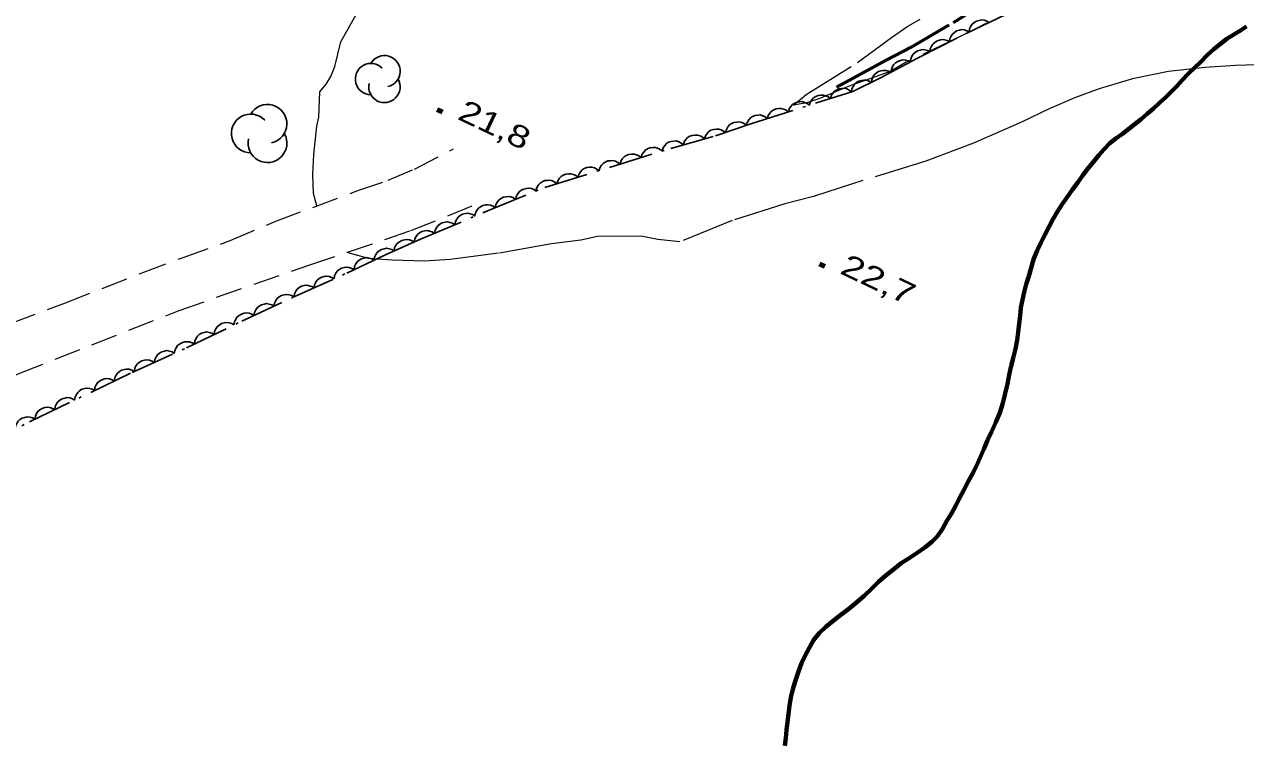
# Model space of a CAD drawing. Extents: x 356765 to 358572, y 5103174 to 5104650.
# Drawn here: x 357111.7 to 357194.9, y 5104215.1 to 5104263.7 of the extents above; entities that cross this region are included whole.
import ezdxf

# ---------------------------------------------------------------- set-up
doc = ezdxf.new("R2010")
doc.units = 0
doc.header["$LTSCALE"] = 0.6
for name, pattern in [('DASH_DOUBLE_DOT', [9.2, 5, -1.2, 0.3, -1.2, 0.3, -1.2]), ('DOT_DASHED', [7.7, 5, -1.2, 0.3, -1.2]), ('LONG_DASHED', [7.5, 6, -1.5]), ('MEDIUM_DASHED', [4.5, 3, -1.5])]:
    doc.linetypes.add(name, pattern=pattern)
for name, color, linetype, lineweight in [('19', 7, 'Continuous', 13), ('2', 7, 'Continuous', 13), ('22', 7, 'Continuous', 35), ('3', 7, 'Continuous', 140), ('4', 7, 'Continuous', 90), ('44', 7, 'Continuous', 25)]:
    doc.layers.add(name, color=color, linetype=linetype, lineweight=lineweight)

msp = doc.modelspace()

# ---------------------------------------------------------------- linework, layer by layer
at = {"layer": '19', "linetype": 'MEDIUM_DASHED'}
for points in [[(357062.86, 5104221.37), (357072.1, 5104226.13), (357084.25, 5104231.41), (357093.35, 5104235.28), (357103.49, 5104240.11), (357110.79, 5104243.35), (357114.53, 5104244.75), (357119.69, 5104246.78), (357122.55, 5104247.84), (357125.75, 5104248.99), (357128.85, 5104250.31), (357134.44, 5104252.39), (357136.51, 5104253.1), (357138.31, 5104253.86), (357140.95, 5104255.24)], [(357060.57, 5104216.59), (357062.61, 5104217.66), (357071.79, 5104222.33), (357087.15, 5104229.19), (357099.91, 5104234.87), (357111.32, 5104239.92), (357122.28, 5104244.24), (357131.17, 5104247.34), (357138.06, 5104249.67), (357143.06, 5104251.7)]]:
    msp.add_lwpolyline(points, dxfattribs=at)
at = {"layer": '2'}
msp.add_lwpolyline([(357131.64, 5104251.35), (357131.43, 5104252.19), (357131.38, 5104253.5), (357131.44, 5104254.84), (357131.64, 5104256.78), (357131.79, 5104257.39), (357131.85, 5104259.12), (357132.29, 5104259.63), (357132.61, 5104260.15), (357132.88, 5104260.84), (357133.29, 5104262.51), (357134.33, 5104264.37)], dxfattribs=at)
at = {"layer": '2', "linetype": 'LONG_DASHED'}
for points in [[(357177.23, 5104263.8), (357176.14, 5104263.22), (357171.78, 5104261.13), (357170.67, 5104260.51), (357167.82, 5104259.48), (357165.83, 5104258.63), (357165, 5104258.37), (357164.09, 5104258.22), (357164.97, 5104258.93), (357168.46, 5104261.12), (357170.76, 5104262.82), (357171.89, 5104263.59), (357172.72, 5104264.07)], [(357196.37, 5104260.97), (357194.18, 5104260.92), (357192.13, 5104260.78), (357189.62, 5104260.51), (357187.17, 5104260.01), (357184.91, 5104259.31), (357183.3, 5104258.73), (357181.5, 5104257.97), (357179.61, 5104257.05), (357176.36, 5104255.63), (357173.11, 5104254.4), (357168.11, 5104252.86), (357165.46, 5104251.99), (357163.51, 5104251.5), (357159.92, 5104250.36), (357156.36, 5104248.91), (357154.86, 5104249.06), (357153.72, 5104249.3), (357150.76, 5104249.28), (357149.63, 5104249.03), (357147.62, 5104248.77), (357144.02, 5104248.13), (357140.73, 5104247.71), (357138.99, 5104247.59), (357136.77, 5104247.66), (357135.16, 5104247.77), (357133.71, 5104248.18), (357133.69, 5104248.19)]]:
    msp.add_lwpolyline(points, dxfattribs=at)
at = {"layer": '22', "linetype": 'LONG_DASHED', "lineweight": 70}
for points in [[(357194.94, 5104263.57), (357194.52, 5104263.29), (357194.07, 5104263.01), (357193.61, 5104262.72), (357193.16, 5104262.38), (357192.72, 5104262.01), (357192.25, 5104261.61), (357191.82, 5104261.17), (357191.39, 5104260.76), (357190.96, 5104260.34), (357190.56, 5104259.92), (357190.19, 5104259.51), (357189.81, 5104259.12), (357189.42, 5104258.73), (357189.02, 5104258.37), (357188.6, 5104257.99), (357188.17, 5104257.62), (357187.76, 5104257.26), (357187.35, 5104256.93), (357186.93, 5104256.59), (357186.49, 5104256.25), (357186.05, 5104255.95), (357185.64, 5104255.63), (357185.25, 5104255.22), (357184.88, 5104254.8), (357184.52, 5104254.36), (357184.16, 5104253.92), (357183.79, 5104253.45), (357183.45, 5104252.95), (357183.1, 5104252.46), (357182.74, 5104251.95), (357182.4, 5104251.47), (357182.08, 5104250.97), (357181.78, 5104250.47), (357181.5, 5104249.95), (357181.23, 5104249.43), (357180.96, 5104248.88), (357180.69, 5104248.32), (357180.44, 5104247.71), (357180.28, 5104247.13), (357180.11, 5104246.58), (357179.94, 5104246.03), (357179.8, 5104245.49), (357179.69, 5104244.96), (357179.58, 5104244.43), (357179.53, 5104243.88)], [(357179.53, 5104243.88), (357179.47, 5104243.34), (357179.4, 5104242.76), (357179.32, 5104242.21), (357179.22, 5104241.63), (357179.08, 5104241.07), (357178.92, 5104240.47), (357178.79, 5104239.86), (357178.66, 5104239.23), (357178.51, 5104238.58), (357178.34, 5104237.92), (357178.14, 5104237.26), (357177.87, 5104236.63), (357177.6, 5104236.01), (357177.31, 5104235.4), (357177.06, 5104234.79), (357176.81, 5104234.22), (357176.56, 5104233.66), (357176.28, 5104233.12), (357176, 5104232.59), (357175.71, 5104232.05), (357175.42, 5104231.5), (357175.15, 5104230.95), (357174.85, 5104230.42), (357174.54, 5104229.91), (357174.24, 5104229.38), (357173.91, 5104228.88), (357173.51, 5104228.48), (357173.03, 5104228.11), (357172.51, 5104227.74), (357171.98, 5104227.37), (357171.44, 5104227.03), (357170.92, 5104226.63), (357170.4, 5104226.22), (357169.89, 5104225.76), (357169.41, 5104225.29), (357168.91, 5104224.82), (357168.4, 5104224.38), (357167.86, 5104223.93), (357167.32, 5104223.51), (357166.8, 5104223.11), (357166.29, 5104222.7), (357165.85, 5104222.26), (357165.47, 5104221.79), (357165.18, 5104221.3), (357164.89, 5104220.76), (357164.64, 5104220.22), (357164.43, 5104219.65), (357164.23, 5104219.04), (357164.06, 5104218.45), (357163.92, 5104217.88), (357163.82, 5104217.32), (357163.75, 5104216.78), (357163.69, 5104216.22), (357163.63, 5104215.68), (357163.58, 5104215.13), (357163.51, 5104214.61)]]:
    msp.add_lwpolyline(points, dxfattribs=at)
at = {"layer": '3'}
for p, q in [((357139.85, 5104257.92), (357140.21, 5104257.75)), ((357165.88, 5104247.42), (357166.24, 5104247.25))]:
    msp.add_line(p, q, dxfattribs=at)
at = {"layer": '4', "linetype": 'DASH_DOUBLE_DOT', "lineweight": 53}
msp.add_lwpolyline([(357167.03, 5104259.43), (357167.92, 5104259.92), (357170.41, 5104261.28), (357172.12, 5104262.15), (357174.99, 5104263.84), (357177.19, 5104265.21), (357178.93, 5104266.21), (357182.26, 5104268.38), (357185.29, 5104269.83), (357186.2, 5104270.31), (357187.11, 5104270.78), (357188.49, 5104271.49), (357189.61, 5104272.09), (357191.01, 5104272.83), (357194.84, 5104275.26), (357196.09, 5104276.09)], dxfattribs=at)
at = {"layer": '44', "linetype": 'DOT_DASHED'}
msp.add_lwpolyline([(357108.25, 5104234.69), (357112.1, 5104236.66), (357119.09, 5104240.02), (357122.78, 5104241.69), (357126.55, 5104243.51), (357130, 5104245.11), (357133.69, 5104246.78), (357136.36, 5104248.04), (357138.71, 5104249.08), (357143.1, 5104250.95), (357147.17, 5104252.6), (357155.74, 5104255.27), (357158.78, 5104256.13), (357161.2, 5104256.94), (357168.14, 5104259.15), (357170.03, 5104260.06), (357172.55, 5104261.4), (357175.85, 5104263.09), (357179.63, 5104264.91), (357183.72, 5104266.95), (357188.44, 5104269.42), (357191.98, 5104271.17), (357195.46, 5104273.16)], dxfattribs=at)
at = {"layer": '44'}
for points in [[(357176.06, 5104263.19), (357176.09, 5104263.4), (357176.18, 5104263.58), (357176.27, 5104263.72), (357176.4, 5104263.84), (357176.56, 5104263.93), (357176.75, 5104263.98), (357176.91, 5104264.01), (357177.08, 5104263.99), (357177.26, 5104263.93), (357177.41, 5104263.84)], [(357173.39, 5104261.83), (357173.41, 5104262.04), (357173.5, 5104262.22), (357173.58, 5104262.36), (357173.71, 5104262.48), (357173.87, 5104262.58), (357174.05, 5104262.64), (357174.21, 5104262.67), (357174.39, 5104262.65), (357174.57, 5104262.6), (357174.72, 5104262.51)], [(357174.72, 5104262.51), (357174.75, 5104262.72), (357174.83, 5104262.91), (357174.92, 5104263.05), (357175.05, 5104263.16), (357175.2, 5104263.26), (357175.39, 5104263.32), (357175.55, 5104263.35), (357175.72, 5104263.33), (357175.9, 5104263.28), (357176.06, 5104263.2)], [(357172.05, 5104261.15), (357172.08, 5104261.35), (357172.16, 5104261.54), (357172.25, 5104261.68), (357172.38, 5104261.8), (357172.53, 5104261.9), (357172.72, 5104261.95), (357172.88, 5104261.99), (357173.05, 5104261.97), (357173.23, 5104261.92), (357173.39, 5104261.83)], [(357170.73, 5104260.43), (357170.76, 5104260.64), (357170.83, 5104260.83), (357170.92, 5104260.97), (357171.05, 5104261.09), (357171.2, 5104261.19), (357171.38, 5104261.25), (357171.54, 5104261.29), (357171.72, 5104261.27), (357171.9, 5104261.22), (357172.06, 5104261.14)], [(357169.41, 5104259.73), (357169.43, 5104259.94), (357169.51, 5104260.12), (357169.59, 5104260.27), (357169.72, 5104260.39), (357169.88, 5104260.49), (357170.06, 5104260.55), (357170.22, 5104260.58), (357170.39, 5104260.57), (357170.57, 5104260.52), (357170.73, 5104260.43)], [(357166.61, 5104258.66), (357166.67, 5104258.86), (357166.78, 5104259.03), (357166.89, 5104259.16), (357167.04, 5104259.25), (357167.21, 5104259.32), (357167.4, 5104259.35), (357167.56, 5104259.36), (357167.73, 5104259.31), (357167.9, 5104259.23), (357168.04, 5104259.12)], [(357168.04, 5104259.1), (357168.07, 5104259.31), (357168.16, 5104259.49), (357168.25, 5104259.63), (357168.39, 5104259.75), (357168.54, 5104259.84), (357168.73, 5104259.89), (357168.89, 5104259.92), (357169.06, 5104259.9), (357169.24, 5104259.85), (357169.4, 5104259.75)], [(357165.18, 5104258.21), (357165.24, 5104258.41), (357165.35, 5104258.58), (357165.46, 5104258.7), (357165.61, 5104258.8), (357165.78, 5104258.87), (357165.97, 5104258.89), (357166.13, 5104258.9), (357166.3, 5104258.85), (357166.47, 5104258.77), (357166.61, 5104258.66)], [(357162.32, 5104257.3), (357162.38, 5104257.5), (357162.49, 5104257.67), (357162.6, 5104257.79), (357162.75, 5104257.89), (357162.92, 5104257.96), (357163.11, 5104257.98), (357163.27, 5104257.99), (357163.44, 5104257.94), (357163.61, 5104257.86), (357163.75, 5104257.75)], [(357163.75, 5104257.75), (357163.81, 5104257.95), (357163.92, 5104258.12), (357164.03, 5104258.25), (357164.18, 5104258.34), (357164.35, 5104258.41), (357164.54, 5104258.44), (357164.7, 5104258.45), (357164.87, 5104258.4), (357165.04, 5104258.32), (357165.18, 5104258.21)], [(357159.47, 5104256.36), (357159.53, 5104256.56), (357159.64, 5104256.73), (357159.74, 5104256.86), (357159.89, 5104256.96), (357160.06, 5104257.03), (357160.25, 5104257.06), (357160.41, 5104257.07), (357160.58, 5104257.02), (357160.75, 5104256.95), (357160.89, 5104256.84)], [(357160.89, 5104256.84), (357160.95, 5104257.04), (357161.06, 5104257.21), (357161.17, 5104257.34), (357161.32, 5104257.43), (357161.49, 5104257.5), (357161.68, 5104257.53), (357161.84, 5104257.54), (357162.01, 5104257.49), (357162.18, 5104257.41), (357162.32, 5104257.3)], [(357156.6, 5104255.51), (357156.66, 5104255.71), (357156.78, 5104255.88), (357156.89, 5104256), (357157.04, 5104256.09), (357157.21, 5104256.15), (357157.4, 5104256.17), (357157.57, 5104256.17), (357157.74, 5104256.12), (357157.9, 5104256.04), (357158.04, 5104255.92)], [(357158.04, 5104255.92), (357158.1, 5104256.12), (357158.22, 5104256.28), (357158.33, 5104256.41), (357158.48, 5104256.5), (357158.66, 5104256.56), (357158.85, 5104256.58), (357159.01, 5104256.58), (357159.18, 5104256.53), (357159.34, 5104256.44), (357159.48, 5104256.33)], [(357153.72, 5104254.64), (357153.78, 5104254.84), (357153.9, 5104255.01), (357154.01, 5104255.14), (357154.16, 5104255.23), (357154.33, 5104255.3), (357154.52, 5104255.32), (357154.68, 5104255.33), (357154.85, 5104255.28), (357155.02, 5104255.2), (357155.16, 5104255.09)], [(357155.15, 5104255.1), (357155.22, 5104255.3), (357155.33, 5104255.47), (357155.45, 5104255.59), (357155.6, 5104255.68), (357155.77, 5104255.74), (357155.96, 5104255.76), (357156.12, 5104255.77), (357156.29, 5104255.71), (357156.46, 5104255.63), (357156.6, 5104255.51)], [(357150.86, 5104253.75), (357150.92, 5104253.95), (357151.03, 5104254.12), (357151.14, 5104254.24), (357151.29, 5104254.34), (357151.46, 5104254.41), (357151.65, 5104254.43), (357151.81, 5104254.44), (357151.98, 5104254.39), (357152.15, 5104254.31), (357152.29, 5104254.2)], [(357152.29, 5104254.2), (357152.35, 5104254.4), (357152.47, 5104254.57), (357152.57, 5104254.69), (357152.72, 5104254.78), (357152.89, 5104254.85), (357153.08, 5104254.88), (357153.25, 5104254.88), (357153.42, 5104254.83), (357153.58, 5104254.75), (357153.72, 5104254.64)], [(357148, 5104252.86), (357148.06, 5104253.06), (357148.17, 5104253.23), (357148.28, 5104253.35), (357148.43, 5104253.44), (357148.6, 5104253.51), (357148.79, 5104253.54), (357148.95, 5104253.54), (357149.12, 5104253.5), (357149.29, 5104253.42), (357149.43, 5104253.3)], [(357149.43, 5104253.3), (357149.49, 5104253.5), (357149.6, 5104253.67), (357149.71, 5104253.8), (357149.86, 5104253.89), (357150.03, 5104253.96), (357150.22, 5104253.99), (357150.38, 5104253.99), (357150.55, 5104253.94), (357150.72, 5104253.86), (357150.86, 5104253.75)], [(357146.56, 5104252.41), (357146.62, 5104252.61), (357146.74, 5104252.78), (357146.85, 5104252.9), (357146.99, 5104253), (357147.17, 5104253.07), (357147.36, 5104253.09), (357147.52, 5104253.1), (357147.69, 5104253.05), (357147.86, 5104252.97), (357148, 5104252.86)], [(357143.8, 5104251.23), (357143.84, 5104251.44), (357143.94, 5104251.62), (357144.04, 5104251.75), (357144.18, 5104251.85), (357144.35, 5104251.94), (357144.53, 5104251.98), (357144.7, 5104252), (357144.87, 5104251.96), (357145.04, 5104251.9), (357145.19, 5104251.8)], [(357145.19, 5104251.8), (357145.23, 5104252), (357145.33, 5104252.18), (357145.43, 5104252.31), (357145.57, 5104252.42), (357145.74, 5104252.5), (357145.92, 5104252.54), (357146.09, 5104252.56), (357146.26, 5104252.53), (357146.43, 5104252.46), (357146.58, 5104252.36)], [(357142.41, 5104250.67), (357142.45, 5104250.88), (357142.55, 5104251.05), (357142.65, 5104251.19), (357142.79, 5104251.29), (357142.96, 5104251.38), (357143.14, 5104251.42), (357143.31, 5104251.43), (357143.48, 5104251.4), (357143.65, 5104251.33), (357143.8, 5104251.23)], [(357139.66, 5104249.48), (357139.7, 5104249.69), (357139.79, 5104249.87), (357139.89, 5104250), (357140.03, 5104250.11), (357140.19, 5104250.2), (357140.38, 5104250.24), (357140.54, 5104250.26), (357140.71, 5104250.23), (357140.88, 5104250.17), (357141.04, 5104250.07)], [(357141.04, 5104250.07), (357141.08, 5104250.28), (357141.17, 5104250.46), (357141.27, 5104250.59), (357141.41, 5104250.7), (357141.57, 5104250.78), (357141.76, 5104250.83), (357141.92, 5104250.85), (357142.09, 5104250.82), (357142.26, 5104250.76), (357142.42, 5104250.66)], [(357138.28, 5104248.9), (357138.32, 5104249.1), (357138.41, 5104249.28), (357138.51, 5104249.41), (357138.65, 5104249.52), (357138.81, 5104249.61), (357139, 5104249.65), (357139.16, 5104249.67), (357139.33, 5104249.64), (357139.5, 5104249.58), (357139.66, 5104249.48)], [(357136.91, 5104248.28), (357136.94, 5104248.49), (357137.04, 5104248.67), (357137.13, 5104248.8), (357137.27, 5104248.91), (357137.43, 5104249), (357137.62, 5104249.05), (357137.78, 5104249.07), (357137.95, 5104249.04), (357138.13, 5104248.98), (357138.28, 5104248.89)], [(357134.19, 5104247.02), (357134.22, 5104247.22), (357134.31, 5104247.4), (357134.4, 5104247.54), (357134.53, 5104247.66), (357134.69, 5104247.75), (357134.88, 5104247.8), (357135.04, 5104247.83), (357135.21, 5104247.8), (357135.39, 5104247.75), (357135.54, 5104247.66)], [(357135.54, 5104247.66), (357135.58, 5104247.86), (357135.66, 5104248.04), (357135.76, 5104248.18), (357135.89, 5104248.3), (357136.05, 5104248.39), (357136.23, 5104248.44), (357136.4, 5104248.47), (357136.57, 5104248.44), (357136.75, 5104248.39), (357136.9, 5104248.3)], [(357132.83, 5104246.39), (357132.86, 5104246.59), (357132.95, 5104246.78), (357133.04, 5104246.91), (357133.18, 5104247.02), (357133.34, 5104247.11), (357133.53, 5104247.16), (357133.69, 5104247.19), (357133.86, 5104247.16), (357134.04, 5104247.1), (357134.19, 5104247.01)], [(357131.46, 5104245.77), (357131.49, 5104245.98), (357131.59, 5104246.16), (357131.68, 5104246.29), (357131.81, 5104246.41), (357131.98, 5104246.5), (357132.16, 5104246.54), (357132.32, 5104246.57), (357132.5, 5104246.54), (357132.67, 5104246.48), (357132.83, 5104246.39)], [(357128.73, 5104244.52), (357128.76, 5104244.73), (357128.85, 5104244.91), (357128.95, 5104245.05), (357129.08, 5104245.16), (357129.24, 5104245.25), (357129.43, 5104245.3), (357129.59, 5104245.33), (357129.76, 5104245.3), (357129.94, 5104245.25), (357130.09, 5104245.15)], [(357130.09, 5104245.15), (357130.13, 5104245.36), (357130.22, 5104245.54), (357130.31, 5104245.68), (357130.45, 5104245.79), (357130.61, 5104245.88), (357130.79, 5104245.93), (357130.96, 5104245.95), (357131.13, 5104245.92), (357131.31, 5104245.86), (357131.46, 5104245.77)], [(357127.37, 5104243.89), (357127.4, 5104244.1), (357127.49, 5104244.28), (357127.58, 5104244.42), (357127.72, 5104244.53), (357127.88, 5104244.62), (357128.07, 5104244.67), (357128.23, 5104244.7), (357128.4, 5104244.67), (357128.58, 5104244.61), (357128.73, 5104244.52)], [(357126.01, 5104243.26), (357126.04, 5104243.47), (357126.13, 5104243.65), (357126.22, 5104243.79), (357126.36, 5104243.9), (357126.52, 5104243.99), (357126.7, 5104244.04), (357126.87, 5104244.07), (357127.04, 5104244.04), (357127.22, 5104243.98), (357127.37, 5104243.89)], [(357123.31, 5104241.95), (357123.34, 5104242.15), (357123.43, 5104242.34), (357123.52, 5104242.48), (357123.65, 5104242.59), (357123.81, 5104242.68), (357123.99, 5104242.74), (357124.15, 5104242.77), (357124.33, 5104242.74), (357124.51, 5104242.69), (357124.66, 5104242.6)], [(357124.66, 5104242.6), (357124.69, 5104242.81), (357124.78, 5104242.99), (357124.87, 5104243.13), (357125, 5104243.24), (357125.16, 5104243.34), (357125.35, 5104243.39), (357125.51, 5104243.42), (357125.68, 5104243.4), (357125.86, 5104243.34), (357126.01, 5104243.25)], [(357121.95, 5104241.31), (357121.99, 5104241.52), (357122.08, 5104241.7), (357122.17, 5104241.84), (357122.31, 5104241.95), (357122.47, 5104242.04), (357122.65, 5104242.09), (357122.81, 5104242.11), (357122.99, 5104242.09), (357123.16, 5104242.03), (357123.32, 5104241.93)], [(357120.58, 5104240.7), (357120.62, 5104240.9), (357120.71, 5104241.08), (357120.8, 5104241.22), (357120.94, 5104241.33), (357121.1, 5104241.42), (357121.29, 5104241.47), (357121.45, 5104241.5), (357121.62, 5104241.47), (357121.8, 5104241.41), (357121.95, 5104241.31)], [(357117.86, 5104239.43), (357117.9, 5104239.64), (357117.98, 5104239.82), (357118.07, 5104239.96), (357118.21, 5104240.07), (357118.36, 5104240.17), (357118.55, 5104240.22), (357118.71, 5104240.25), (357118.88, 5104240.23), (357119.06, 5104240.17), (357119.22, 5104240.08)], [(357119.22, 5104240.08), (357119.25, 5104240.28), (357119.34, 5104240.47), (357119.44, 5104240.6), (357119.57, 5104240.71), (357119.73, 5104240.8), (357119.92, 5104240.85), (357120.08, 5104240.88), (357120.26, 5104240.85), (357120.43, 5104240.79), (357120.58, 5104240.7)], [(357116.51, 5104238.78), (357116.54, 5104238.99), (357116.63, 5104239.17), (357116.72, 5104239.31), (357116.85, 5104239.42), (357117.01, 5104239.52), (357117.2, 5104239.57), (357117.36, 5104239.6), (357117.53, 5104239.58), (357117.71, 5104239.52), (357117.86, 5104239.43)], [(357115.16, 5104238.13), (357115.19, 5104238.34), (357115.28, 5104238.52), (357115.37, 5104238.66), (357115.5, 5104238.77), (357115.66, 5104238.87), (357115.85, 5104238.92), (357116.01, 5104238.95), (357116.18, 5104238.93), (357116.36, 5104238.87), (357116.51, 5104238.78)], [(357113.81, 5104237.48), (357113.84, 5104237.69), (357113.93, 5104237.87), (357114.02, 5104238.01), (357114.15, 5104238.12), (357114.31, 5104238.22), (357114.49, 5104238.27), (357114.65, 5104238.3), (357114.83, 5104238.28), (357115.01, 5104238.22), (357115.16, 5104238.13)], [(357111.12, 5104236.16), (357111.14, 5104236.36), (357111.23, 5104236.55), (357111.31, 5104236.69), (357111.44, 5104236.81), (357111.6, 5104236.91), (357111.78, 5104236.96), (357111.94, 5104237), (357112.12, 5104236.98), (357112.29, 5104236.93), (357112.45, 5104236.84)], [(357112.46, 5104236.83), (357112.49, 5104237.04), (357112.57, 5104237.22), (357112.66, 5104237.36), (357112.8, 5104237.47), (357112.96, 5104237.57), (357113.14, 5104237.62), (357113.3, 5104237.65), (357113.48, 5104237.63), (357113.65, 5104237.57), (357113.81, 5104237.48)]]:
    msp.add_lwpolyline(points, dxfattribs=at)
for centre, radius, start, end in [((357135.3375, 5104259.9843), 1.0682, 44.11537, 269.80396), ((357136.2562, 5104260.5184), 1.0682, 282.26917, 149.72626), ((357136.2562, 5104259.4501), 1.0682, 166.93686, 29.62122), ((357128.2909, 5104256.9394), 1.3189, 282.26917, 149.72626), ((357127.1566, 5104256.28), 1.3189, 44.11537, 269.80396), ((357128.2909, 5104255.6205), 1.3189, 166.93686, 29.62122)]:
    msp.add_arc(centre, radius, start, end, dxfattribs=at)

# ---------------------------------------------------------------- texts
at = {"layer": '3'}
for s, width, p in [('21,8   ', 1.3, (357141.15, 5104257.29)), ('22,7   ', 1.35, (357167.18, 5104246.79))]:
    msp.add_text(s, height=1.5, rotation=334.619, dxfattribs=dict(at, width=width)).set_placement(p)

doc.saveas('drawing.dxf')
